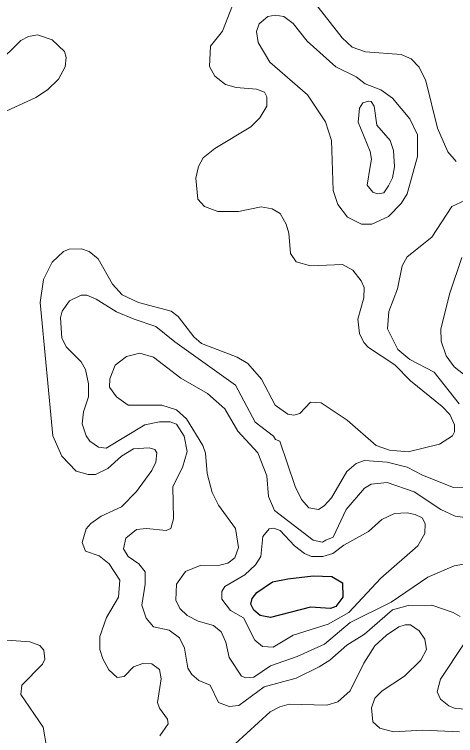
# Model space of a CAD drawing. Extents: x 577 to 602.9, y 7483.8 to 7511.6.
# Drawn here: x 589.134 to 589.958, y 7492.363 to 7493.711 of the extents above; entities that cross this region are included whole.
import ezdxf

# ---------------------------------------------------------------- set-up
doc = ezdxf.new("R2010")
doc.units = 0
doc.header["$LTSCALE"] = 0.032
doc.layers.add('1', color=7, linetype='Continuous', lineweight=25)
doc.layers.add('2', color=7, linetype='Continuous', lineweight=13)

msp = doc.modelspace()

# ---------------------------------------------------------------- linework, layer by layer
at = {"layer": '1'}
msp.add_lwpolyline([(589.6451, 7492.6562), (589.6921, 7492.6619), (589.727, 7492.6603), (589.7469, 7492.6484), (589.7477, 7492.6221), (589.7342, 7492.6046), (589.7247, 7492.6007), (589.6873, 7492.603), (589.6125, 7492.584), (589.5935, 7492.5879), (589.5815, 7492.5975), (589.576, 7492.6086), (589.5783, 7492.6197), (589.5871, 7492.6309), (589.6165, 7492.6508)], close=True, dxfattribs=at)
at = {"layer": '2'}
for points in [[(589.9592, 7493.4356), (589.9433, 7493.4539), (589.9243, 7493.4984), (589.9028, 7493.5867), (589.8901, 7493.6121), (589.875, 7493.628), (589.8567, 7493.636), (589.7899, 7493.6408), (589.7652, 7493.6495), (589.7461, 7493.667), (589.7016, 7493.7242), (589.6841, 7493.7386), (589.6459, 7493.7545), (589.6205, 7493.7592), (589.576, 7493.7561), (589.5553, 7493.7449), (589.5418, 7493.7274), (589.5227, 7493.6797), (589.5004, 7493.6511)], [(589.5004, 7493.6511), (589.4988, 7493.6137), (589.5084, 7493.5954), (589.5283, 7493.5795), (589.5481, 7493.574), (589.5863, 7493.5708), (589.6014, 7493.5652), (589.6054, 7493.5565), (589.6054, 7493.539), (589.5927, 7493.5175), (589.576, 7493.5008), (589.5084, 7493.4602), (589.4869, 7493.4428), (589.4782, 7493.4268), (589.4734, 7493.4046), (589.4766, 7493.3656), (589.4893, 7493.3521), (589.5139, 7493.3426), (589.5529, 7493.3426), (589.595, 7493.3513), (589.6157, 7493.3473), (589.6308, 7493.3386), (589.642, 7493.3187), (589.6467, 7493.302), (589.6499, 7493.2638), (589.6603, 7493.2487), (589.6873, 7493.2408), (589.7469, 7493.2432), (589.766, 7493.2328), (589.7819, 7493.2129), (589.7875, 7493.2002), (589.7867, 7493.1811), (589.7756, 7493.1414), (589.7787, 7493.1143), (589.7867, 7493.0976), (589.7954, 7493.0881), (589.8447, 7493.0563), (589.8742, 7493.0261), (589.933, 7492.9784), (589.9473, 7492.9633), (589.9561, 7492.9442), (589.9561, 7492.9307), (589.9521, 7492.9235), (589.9282, 7492.9076), (589.8694, 7492.8933), (589.8344, 7492.8965), (589.8097, 7492.9052), (589.7557, 7492.9529), (589.7072, 7492.9847), (589.6873, 7492.9863), (589.6674, 7492.9649), (589.6563, 7492.9617), (589.6451, 7492.9641), (589.6213, 7492.9808), (589.5958, 7493.0293), (589.5704, 7493.0587), (589.5505, 7493.0706), (589.4837, 7493.0961), (589.4694, 7493.108), (589.44, 7493.1462), (589.4273, 7493.1565), (589.366, 7493.1724), (589.3358, 7493.1867), (589.3175, 7493.2066), (589.2905, 7493.2543), (589.2738, 7493.2678), (589.2595, 7493.2726), (589.2364, 7493.2718), (589.2261, 7493.2678), (589.2046, 7493.2479), (589.1887, 7493.2153), (589.1824, 7493.1724), (589.2062, 7492.9235), (589.2229, 7492.8853), (589.2499, 7492.8575), (589.2722, 7492.8511), (589.2857, 7492.8511), (589.3088, 7492.8623), (589.3342, 7492.8853), (589.3565, 7492.8989), (589.3859, 7492.9012), (589.3963, 7492.8981), (589.4002, 7492.8917), (589.3986, 7492.8742), (589.3907, 7492.8583), (589.3621, 7492.8193), (589.3342, 7492.7907), (589.2961, 7492.7732), (589.277, 7492.7597), (589.2682, 7492.7494), (589.2611, 7492.7239), (589.2674, 7492.708), (589.2929, 7492.6993), (589.3112, 7492.6842), (589.3311, 7492.6539), (589.3287, 7492.6221), (589.3064, 7492.584), (589.2937, 7492.5482), (589.2937, 7492.5243), (589.2992, 7492.5068), (589.3104, 7492.4862)], [(589.9751, 7493.3632), (589.9513, 7493.3521), (589.9139, 7493.2948), (589.8678, 7493.2575), (589.8583, 7493.2408), (589.8495, 7493.1978), (589.8336, 7493.1557), (589.8312, 7493.1231), (589.8503, 7493.0849), (589.8726, 7493.0658), (589.9179, 7493.042), (589.9648, 7492.9831)], [(589.9847, 7493.0293), (589.9553, 7493.0523), (589.9402, 7493.073), (589.9314, 7493.1), (589.9306, 7493.1231), (589.9473, 7493.1899), (589.9696, 7493.2567)], [(589.2635, 7492.968), (589.273, 7492.9959), (589.273, 7493.0205), (589.2674, 7493.0475), (589.2587, 7493.0619), (589.2317, 7493.0889), (589.2229, 7493.1056), (589.2205, 7493.1438), (589.2237, 7493.1565), (589.2372, 7493.1756), (589.2587, 7493.1859), (589.2698, 7493.1859), (589.2873, 7493.1788), (589.3247, 7493.1549), (589.3581, 7493.1414)], [(589.3581, 7493.1414), (589.3986, 7493.1279), (589.4336, 7493.0992), (589.5473, 7493.0181), (589.5839, 7492.9489), (589.6181, 7492.9227), (589.6221, 7492.9163), (589.63, 7492.9132), (589.6587, 7492.8289), (589.6706, 7492.8042), (589.6841, 7492.7891), (589.7024, 7492.7859), (589.7127, 7492.7923), (589.7263, 7492.8074), (589.7549, 7492.8567), (589.7724, 7492.8718), (589.7883, 7492.8774), (589.8304, 7492.8742), (589.8678, 7492.8647), (589.8964, 7492.8496), (589.9545, 7492.8265), (589.9918, 7492.8257)], [(590.026, 7492.7637), (589.9576, 7492.7732), (589.9306, 7492.7859), (589.8805, 7492.8185), (589.8304, 7492.836), (589.8002, 7492.8329), (589.7883, 7492.8257), (589.7541, 7492.7859), (589.7294, 7492.7343), (589.7159, 7492.7287), (589.7096, 7492.7247), (589.6921, 7492.7287), (589.6197, 7492.7836), (589.6086, 7492.8098), (589.6054, 7492.8488), (589.5887, 7492.8917), (589.5513, 7492.9322), (589.5275, 7492.9736), (589.4949, 7493.0022), (589.4448, 7493.0309), (589.3939, 7493.0706), (589.3684, 7493.0778), (589.3438, 7493.0714), (589.3223, 7493.0555), (589.3128, 7493.0301), (589.312, 7493.0142), (589.3247, 7492.9959), (589.347, 7492.9808), (589.4098, 7492.9808), (589.4368, 7492.972), (589.4559, 7492.9553), (589.4861, 7492.9052), (589.4909, 7492.8909), (589.4941, 7492.8527), (589.5036, 7492.8177), (589.5155, 7492.7939), (589.5473, 7492.7502), (589.5529, 7492.7144), (589.5457, 7492.6953), (589.533, 7492.6857), (589.5179, 7492.6818), (589.4813, 7492.681), (589.4535, 7492.6698), (589.4368, 7492.646), (589.436, 7492.6166), (589.4432, 7492.6007), (589.4567, 7492.5879), (589.4774, 7492.5768), (589.506, 7492.5689), (589.5203, 7492.5569), (589.529, 7492.5378), (589.5354, 7492.5092), (589.5585, 7492.4742), (589.5664, 7492.471), (589.5815, 7492.4726), (589.6125, 7492.4933), (589.6626, 7492.5108), (589.7135, 7492.5339), (589.7612, 7492.5744), (589.8376, 7492.6126), (589.906, 7492.6595), (589.9553, 7492.6802), (590.03, 7492.6937)], [(589.9664, 7492.5856), (589.9537, 7492.5935), (589.9139, 7492.607), (589.8694, 7492.6062), (589.84, 7492.5983), (589.7883, 7492.553), (589.7549, 7492.5323), (589.7231, 7492.5044), (589.7032, 7492.4917), (589.6603, 7492.4703), (589.6006, 7492.4543), (589.5537, 7492.4194), (589.5354, 7492.4178), (589.5155, 7492.4249), (589.4996, 7492.4575), (589.479, 7492.4663), (589.4654, 7492.4774), (589.4583, 7492.4893), (589.4519, 7492.5267), (589.4424, 7492.5458), (589.4233, 7492.5601), (589.3939, 7492.5665), (589.3804, 7492.5824), (589.3724, 7492.607), (589.3788, 7492.646), (589.3788, 7492.669), (589.3668, 7492.6842), (589.347, 7492.6977), (589.3382, 7492.712), (589.3422, 7492.7319), (589.3621, 7492.7486), (589.3811, 7492.7502), (589.4177, 7492.7462), (589.4265, 7492.7502), (589.4312, 7492.7684), (589.4304, 7492.8289), (589.4479, 7492.8639), (589.4567, 7492.8941), (589.4511, 7492.9227), (589.4368, 7492.945), (589.4249, 7492.9497), (589.405, 7492.9497), (589.378, 7492.9442), (589.3056, 7492.9004), (589.2913, 7492.902), (589.2754, 7492.9132), (589.2682, 7492.9235), (589.2611, 7492.9458), (589.2635, 7492.968)], [(589.5465, 7492.3478), (589.6117, 7492.4074), (589.63, 7492.417), (589.6475, 7492.4217), (589.7175, 7492.4202), (589.7382, 7492.4265), (589.7612, 7492.4472), (589.7867, 7492.4989), (589.8074, 7492.5307), (589.8288, 7492.5506), (589.8519, 7492.5665), (589.8638, 7492.5704), (589.8742, 7492.5704), (589.8901, 7492.5593), (589.9004, 7492.5434), (589.9036, 7492.5243), (589.8932, 7492.5044), (589.863, 7492.4742), (589.8209, 7492.4472), (589.8074, 7492.4329), (589.801, 7492.4154), (589.8034, 7492.3891), (589.8169, 7492.3772), (589.8423, 7492.3701), (589.8972, 7492.3732), (589.9656, 7492.3701)], [(589.1028, 7492.5426), (589.1633, 7492.5386), (589.1816, 7492.5315), (589.1895, 7492.5227), (589.1911, 7492.506), (589.1871, 7492.4965), (589.1482, 7492.4575), (589.1466, 7492.44), (589.1879, 7492.3788), (589.1951, 7492.339)], [(589.9903, 7492.4122), (589.9576, 7492.4138), (589.9457, 7492.4186), (589.9298, 7492.4313), (589.9235, 7492.4448), (589.9298, 7492.4687), (589.9743, 7492.5355)], [(589.3104, 7492.4862), (589.3263, 7492.4718), (589.339, 7492.4734), (589.3565, 7492.4917), (589.374, 7492.4981), (589.3907, 7492.4973), (589.405, 7492.487), (589.4082, 7492.4695), (589.4018, 7492.4249), (589.405, 7492.4146), (589.4201, 7492.3939), (589.4217, 7492.3852), (589.4058, 7492.3629)]]:
    msp.add_lwpolyline(points, dxfattribs=at)
for points in [[(589.7382, 7493.3553), (589.7565, 7493.3322), (589.7827, 7493.3187), (589.8018, 7493.3187), (589.8328, 7493.333), (589.8567, 7493.3577), (589.8678, 7493.3752), (589.8869, 7493.4451), (589.8869, 7493.4857), (589.8726, 7493.5159), (589.84, 7493.5541), (589.8185, 7493.57), (589.7891, 7493.5811), (589.7724, 7493.5938), (589.7342, 7493.6129), (589.6809, 7493.6606), (589.6547, 7493.694), (589.6372, 7493.7068), (589.6213, 7493.7091), (589.6078, 7493.7068), (589.5911, 7493.6932), (589.5863, 7493.6789), (589.5895, 7493.6582), (589.611, 7493.6217), (589.6817, 7493.5604), (589.7151, 7493.5103), (589.7263, 7493.4754), (589.7294, 7493.3815)], [(589.0543, 7493.5302), (589.0734, 7493.5207), (589.1124, 7493.527), (589.1744, 7493.5557), (589.1959, 7493.57), (589.2165, 7493.5899), (589.2293, 7493.6129), (589.2309, 7493.6304), (589.2277, 7493.6415), (589.2046, 7493.663), (589.1776, 7493.6726), (589.1609, 7493.6694), (589.1466, 7493.6622), (589.1012, 7493.6177), (589.0639, 7493.5867), (589.0519, 7493.5724), (589.0456, 7493.5565), (589.0472, 7493.5421)], [(589.7986, 7493.4268), (589.793, 7493.3919), (589.8034, 7493.3783), (589.8121, 7493.3752), (589.8241, 7493.3775), (589.8328, 7493.3903), (589.84, 7493.4054), (589.8439, 7493.4261), (589.8423, 7493.4563), (589.836, 7493.4754), (589.8113, 7493.504), (589.8058, 7493.539), (589.8002, 7493.5477), (589.7954, 7493.5485), (589.7851, 7493.5453), (589.7787, 7493.5358), (589.7763, 7493.5095), (589.7986, 7493.4547), (589.801, 7493.4404)], [(589.5847, 7492.6826), (589.5648, 7492.6635), (589.5275, 7492.642), (589.5219, 7492.6325), (589.5219, 7492.6182), (589.5378, 7492.5967), (589.5624, 7492.5832), (589.5831, 7492.5418), (589.5974, 7492.5299), (589.6173, 7492.5283), (589.6547, 7492.5506), (589.7199, 7492.5712), (589.7589, 7492.5935), (589.8185, 7492.6571), (589.8877, 7492.7176), (589.9004, 7492.7406), (589.9012, 7492.7597), (589.8956, 7492.77), (589.8829, 7492.7764), (589.8678, 7492.7796), (589.8439, 7492.778), (589.8201, 7492.7669), (589.7954, 7492.7446), (589.7493, 7492.7191), (589.7286, 7492.7032), (589.7103, 7492.6977), (589.6889, 7492.6977), (589.6762, 7492.7032), (589.6571, 7492.7176), (589.6308, 7492.7462), (589.6189, 7492.7509), (589.6102, 7492.7494), (589.5982, 7492.735), (589.5943, 7492.6977)]]:
    msp.add_lwpolyline(points, close=True, dxfattribs=at)

doc.saveas('drawing.dxf')
